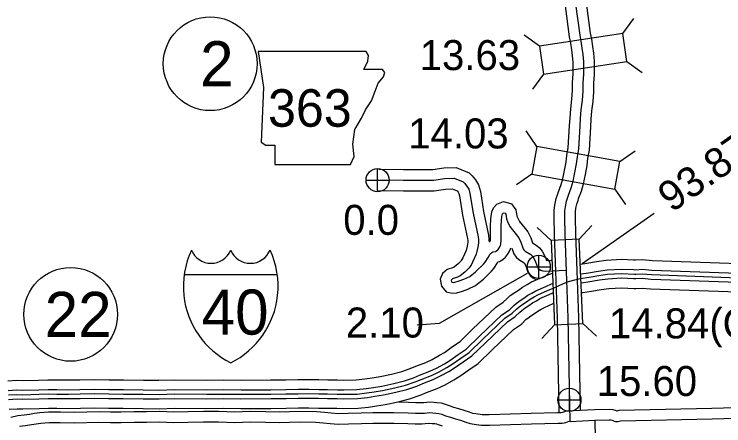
# Model space of a CAD drawing. Extents: x -83719 to 153526, y -11835 to 11446.
# Drawn here: x -1241.4 to -908.3, y 984.3 to 1177.4 of the extents above; entities that cross this region are included whole.
import ezdxf

# ---------------------------------------------------------------- set-up
doc = ezdxf.new("R2010")
doc.units = 0
for name, color, linetype in [('Level 10', 7, 'Continuous'), ('Level 11', 7, 'Continuous'), ('Level 15', 7, 'Continuous'), ('Level 19', 7, 'Continuous'), ('Level 20', 7, 'Continuous'), ('Level 21', 7, 'Continuous'), ('Level 23', 7, 'Continuous'), ('Level 25', 7, 'Continuous'), ('Level 26', 7, 'Continuous'), ('Level 27', 7, 'Continuous'), ('Level 58', 7, 'Continuous'), ('Level 59', 7, 'Continuous')]:
    doc.layers.add(name, color=color, linetype=linetype)

msp = doc.modelspace()

# ---------------------------------------------------------------- linework, layer by layer
at = {"layer": 'Level 10'}
for points in [[(-976.37, 1035.18), (-977.17, 1056.98), (-977.77, 1074.42), (-977.96, 1081.91), (-977.92, 1084.76), (-977.74, 1086.36), (-977.39, 1088.28), (-976.74, 1089.98), (-976.49, 1090.9), (-975.18, 1094.39), (-974.24, 1097.79), (-973.3, 1102.17), (-972.53, 1106.39), (-972.09, 1109.78), (-971.42, 1113.6), (-970.79, 1124.49), (-970.55, 1128.13), (-970.27, 1132.07), (-969.74, 1136.51), (-969.4, 1141.02), (-969.3, 1144.97), (-969.07, 1149.06), (-969.01, 1152.06), (-969, 1155.31), (-969.36, 1159.13), (-969.83, 1162.22), (-970.33, 1165.61), (-970.91, 1168.43), (-972.8, 1182.73)], [(-986.36, 1034.82), (-987.17, 1056.63), (-987.77, 1074.13), (-987.96, 1081.85), (-987.91, 1085.4), (-987.64, 1087.82), (-987.07, 1090.98), (-986.25, 1093.11), (-986.01, 1093.99), (-984.7, 1097.49), (-983.95, 1100.19), (-983.11, 1104.12), (-982.41, 1107.93), (-981.98, 1111.29), (-981.37, 1114.76), (-980.77, 1125.11), (-980.53, 1128.82), (-980.22, 1133.02), (-979.7, 1137.48), (-979.39, 1141.52), (-979.29, 1145.38), (-979.06, 1149.43), (-979.01, 1152.18), (-979, 1154.86), (-979.29, 1157.91), (-979.72, 1160.73), (-980.19, 1163.87), (-980.78, 1166.77), (-982.7, 1181.36)], [(-985.58, 990.76), (-986.37, 1034.91)], [(-975.6, 991.77), (-976.37, 1035.09)]]:
    msp.add_lwpolyline(points, dxfattribs=at)
at = {"layer": 'Level 11'}
for points in [[(-1070.29, 1104.66), (-1058.63, 1104.57), (-1044.96, 1104.61), (-1039.74, 1105.32), (-1033.95, 1105.48), (-1027.9, 1102.95), (-1026.39, 1101.54), (-1024.9, 1099.69), (-1023.42, 1097.28), (-1022.61, 1094.28), (-1021.1, 1084.91), (-1018.78, 1073.71), (-1018.56, 1071.82), (-1018.56, 1070.92)], [(-1070.36, 1094.66), (-1058.65, 1094.57), (-1044.27, 1094.61), (-1038.93, 1095.34), (-1035.83, 1095.43), (-1033.54, 1094.47), (-1033.08, 1093.91), (-1032.7, 1093.29), (-1032.4, 1092.17), (-1030.93, 1083.1), (-1028.66, 1072.13), (-1028.56, 1071.22), (-1028.55, 1070.47), (-1028.63, 1069.53), (-1028.79, 1068.53), (-1029.34, 1066.57), (-1030.81, 1063.18), (-1031.26, 1062.31), (-1031.6, 1061.83), (-1031.8, 1061.55), (-1032.81, 1060.46), (-1032.99, 1060.31)], [(-1018.51, 1070.59), (-1018.25, 1070.7), (-1017.97, 1070.75), (-1017.91, 1071.61), (-1017.87, 1077.81), (-1017.72, 1081.45), (-1017.24, 1084.72), (-1016.48, 1086.56), (-1014.83, 1088.28), (-1011.73, 1089.58), (-1007.96, 1088.38), (-1005.97, 1085.67), (-1005.45, 1082.71), (-1005.19, 1081.97), (-1004.63, 1080.7), (-1004.47, 1080.44)], [(-1004.47, 1080.44), (-1003.94, 1079.58)], [(-1004.31, 1080.1), (-1000.36, 1075.25), (-998.96, 1072.42), (-998.16, 1070.08), (-995.96, 1068.72), (-994.88, 1067.79), (-993.62, 1066.28), (-992.07, 1063.22), (-991.62, 1061.93), (-989.42, 1062.03)], [(-1021.78, 1052.64), (-1021.19, 1053.13), (-1017.41, 1056.84), (-1016.36, 1058.16), (-1014.59, 1060.8), (-1014.38, 1061.22), (-1013.62, 1061.36), (-1012.02, 1062.32), (-1010.79, 1063.42), (-1009.84, 1064.64), (-1009.05, 1065.95), (-1008.47, 1067.37), (-1008.37, 1067.73)], [(-1007.91, 1067.69), (-1006.97, 1064.95), (-1005.88, 1063.48), (-1004.57, 1062.29), (-1002.01, 1060.7), (-1001.29, 1059.28), (-1000.26, 1056.38), (-999.18, 1054.8), (-997.98, 1053.75), (-996.6, 1052.91)], [(-1032.99, 1060.31), (-1034.81, 1058.83), (-1035.16, 1058.65), (-1038.23, 1057.7), (-1040.44, 1055.71), (-1041.44, 1053.05), (-1040.88, 1049.79), (-1038.68, 1047.24), (-1035.8, 1046.53), (-1033.63, 1046.74), (-1031.01, 1047.52), (-1028.52, 1048.43), (-1024.84, 1050.12), (-1021.78, 1052.64)]]:
    msp.add_lwpolyline(points, dxfattribs=at)
at = {"layer": 'Level 15'}
for points in [[(-982.11, 991.3), (-969.02, 991.93), (-962.09, 992.15), (-960.39, 992.03), (-958.93, 991.57), (-958.59, 991.4), (-958.53, 991.39), (-958.43, 991.39), (-957.4, 991.61), (-913.95, 992.65), (-869.85, 993.81), (-831.69, 994.73), (-791.32, 995.65), (-765.38, 996.31), (-739.28, 996.9), (-714.32, 997.45), (-696.49, 997.69), (-671.25, 998.64)], [(-1060.9, 995.54), (-1056.27, 995.41), (-1052.92, 995.22), (-1050.41, 995.23), (-1049.18, 995.32), (-1046.37, 995.52), (-1044.52, 995.4), (-1043.06, 995.29), (-1041.05, 995.06), (-1039.11, 994.45), (-1037.33, 993.79), (-1035.17, 993.13), (-1032.83, 992.37), (-1030.43, 991.67), (-1027.93, 990.83), (-1026.23, 990.3), (-1024.75, 990.02), (-1021.72, 989.66), (-1020.17, 989.56), (-1018.52, 989.62), (-998.74, 990.23), (-986.36, 990.49), (-985.19, 990.56), (-984.66, 990.56), (-984.06, 990.66), (-984.04, 990.66), (-983.5, 990.91), (-982.11, 991.3)], [(-1238.93, 984.17), (-1236.08, 984.44), (-1233.36, 984.91), (-1231.14, 985.29), (-1228.95, 985.54), (-1225.05, 985.89), (-1219.82, 985.94), (-1213.18, 985.75), (-1201.66, 986.07), (-1196.3, 985.85), (-1191.18, 985.93), (-1184.99, 985.98), (-1179.11, 986.06), (-1173.2, 986.17), (-1166.73, 985.95), (-1159.89, 986.1), (-1152.5, 986.21), (-1145.48, 986.16), (-1137.81, 985.87), (-1130.63, 986.13), (-1123.47, 986.04), (-1117.03, 985.92), (-1107.35, 986.24), (-1099.8, 986.1), (-1096.34, 985.73), (-1093.09, 985.36), (-1089.41, 985.11), (-1084.5, 985.23), (-1078.41, 985.44), (-1073.04, 985.55), (-1068.51, 985.49), (-1063.29, 985.6), (-1056.69, 985.42), (-1053.19, 985.22), (-1050.03, 985.23), (-1048.46, 985.35), (-1046.35, 985.49), (-1045.21, 985.42), (-1044, 985.33), (-1043.14, 985.23), (-1042.35, 984.98), (-1040.53, 984.31)]]:
    msp.add_lwpolyline(points, dxfattribs=at)
at = {"layer": 'Level 19'}
for points in [[(-975.6, 1060.15), (-972.6, 1060.6), (-968.09, 1061.38), (-963.62, 1062.04), (-956.35, 1062.42), (-950.69, 1062.15)], [(-950.69, 1062.15), (-949.73, 1062.1), (-946.64, 1062.33), (-941.87, 1061.91), (-901.33, 1060.44), (-871.09, 1058.98), (-859.39, 1058.29), (-849.36, 1058.27), (-841.26, 1058.24), (-828.86, 1057.65), (-819.13, 1057.65), (-808.55, 1057.73), (-800.68, 1057.35), (-792.48, 1056.81), (-784.51, 1056.08), (-776.92, 1055.72), (-769.93, 1055.29), (-762.3, 1054.47), (-754, 1053.63), (-751.53, 1053.29)], [(-1015.39, 1039.95), (-1011.86, 1042.33), (-1010.06, 1044.11), (-1008.57, 1045.38), (-1006.42, 1046.91), (-1004.79, 1047.95), (-1002.83, 1049.38), (-1000.67, 1050.6), (-998.61, 1051.79), (-993.74, 1053.93), (-990.95, 1055.12), (-988.82, 1055.98)], [(-975.32, 1055.56), (-971.88, 1056.07), (-967.36, 1056.85), (-963.16, 1057.47), (-956.34, 1057.83), (-950.69, 1057.56)], [(-950.69, 1057.56), (-949.67, 1057.51), (-946.67, 1057.73), (-942.16, 1057.33), (-901.53, 1055.86), (-871.34, 1054.4), (-859.53, 1053.71), (-849.38, 1053.68), (-841.38, 1053.65), (-828.96, 1053.06), (-819.11, 1053.07), (-808.65, 1053.14), (-800.95, 1052.77), (-792.84, 1052.24), (-784.83, 1051.51), (-777.17, 1051.14), (-770.32, 1050.72), (-762.78, 1049.91), (-754.55, 1049.08), (-751.65, 1048.67)], [(-975.19, 1051.37), (-971.21, 1051.96), (-966.7, 1052.74), (-962.74, 1053.32), (-956.33, 1053.66), (-950.69, 1053.39)], [(-950.69, 1053.39), (-949.62, 1053.34), (-946.7, 1053.55), (-942.42, 1053.17), (-901.7, 1051.7), (-871.56, 1050.24), (-859.66, 1049.54), (-849.39, 1049.52), (-841.48, 1049.49), (-829.06, 1048.9), (-819.09, 1048.9), (-808.73, 1048.98), (-801.18, 1048.61), (-793.17, 1048.08), (-785.12, 1047.35), (-777.4, 1046.98), (-770.67, 1046.57), (-763.21, 1045.77), (-755.04, 1044.94), (-751.53, 1044.45)], [(-1012.51, 1036.36), (-1008.94, 1038.77), (-1006.96, 1040.73), (-1005.75, 1041.76), (-1003.86, 1043.11), (-1002.2, 1044.16), (-1000.34, 1045.53), (-998.4, 1046.61), (-996.53, 1047.69), (-991.93, 1049.72), (-989.19, 1050.88), (-988.75, 1051.06)], [(-1009.88, 1033.11), (-1006.29, 1035.54), (-1004.15, 1037.66), (-1003.19, 1038.47), (-1001.54, 1039.65), (-999.84, 1040.72), (-998.08, 1042.02), (-996.34, 1042.99), (-994.64, 1043.97), (-990.27, 1045.9), (-988.54, 1046.63)], [(-974.93, 1046.74), (-974.57, 1046.82), (-970.48, 1047.44), (-965.98, 1048.21), (-962.29, 1048.76), (-956.32, 1049.07), (-950.39, 1048.79)], [(-950.39, 1048.79), (-949.56, 1048.75), (-946.74, 1048.95), (-942.71, 1048.6), (-901.9, 1047.12), (-871.81, 1045.67), (-859.8, 1044.96), (-849.4, 1044.93), (-841.6, 1044.9), (-829.17, 1044.31), (-819.07, 1044.32), (-808.83, 1044.39), (-801.44, 1044.03), (-793.53, 1043.51), (-785.44, 1042.78), (-777.65, 1042.41), (-771.05, 1042), (-763.68, 1041.21), (-755.59, 1040.39), (-751.27, 1039.79)], [(-1244.4, 1005.46), (-1240.18, 1005.71), (-1237.29, 1005.58), (-1230.09, 1005.75), (-1225.6, 1005.93), (-1221.37, 1005.91), (-1216.01, 1005.85), (-1210.64, 1005.93), (-1203.71, 1006.12), (-1196.93, 1005.93), (-1190.14, 1005.88), (-1180.76, 1005.8), (-1173.51, 1005.68), (-1166.24, 1005.93), (-1151.05, 1005.79), (-1143.29, 1005.88), (-1134.94, 1005.79), (-1121.05, 1005.82), (-1113.98, 1005.94), (-1108.23, 1006.05), (-1103.05, 1006.1), (-1098.37, 1005.97), (-1094.27, 1005.95), (-1089.63, 1005.86), (-1086.71, 1005.77), (-1080.87, 1005.9), (-1076.78, 1006.33), (-1073.47, 1006.85), (-1069.71, 1007.43), (-1064.35, 1008.61), (-1059.55, 1009.83), (-1055.54, 1011.15), (-1052.93, 1012.26), (-1048.17, 1014.09), (-1045.27, 1015.47), (-1041.75, 1017.43), (-1039.48, 1018.78), (-1035.66, 1021.51), (-1032.12, 1023.91), (-1026.24, 1029.61), (-1015.39, 1039.95)], [(-1007, 1029.53), (-1003.37, 1031.98), (-1001.05, 1034.27), (-1000.37, 1034.85), (-998.98, 1035.84), (-997.25, 1036.93), (-995.59, 1038.16), (-994.07, 1039.01), (-992.56, 1039.88), (-988.45, 1041.69), (-988.29, 1041.76)], [(-1244.21, 1000.88), (-1240.14, 1001.12), (-1237.34, 1000.99), (-1229.94, 1001.17), (-1225.52, 1001.35), (-1221.4, 1001.33), (-1216, 1001.27), (-1210.55, 1001.35), (-1203.71, 1001.53), (-1197.02, 1001.34), (-1190.18, 1001.29), (-1180.82, 1001.21), (-1173.47, 1001.1), (-1166.19, 1001.34), (-1151.05, 1001.21), (-1143.29, 1001.29), (-1134.96, 1001.21), (-1121.01, 1001.24), (-1113.9, 1001.36), (-1108.17, 1001.47), (-1103.09, 1001.51), (-1098.45, 1001.39), (-1094.33, 1001.36), (-1089.74, 1001.27), (-1086.72, 1001.18), (-1080.57, 1001.32), (-1076.18, 1001.79), (-1072.77, 1002.32), (-1068.87, 1002.92), (-1063.29, 1004.15), (-1058.27, 1005.43), (-1053.93, 1006.86), (-1051.21, 1008.01), (-1046.36, 1009.88), (-1043.17, 1011.39), (-1039.47, 1013.46), (-1036.98, 1014.94), (-1033.04, 1017.75), (-1029.22, 1020.34), (-1023.06, 1026.3), (-1012.51, 1036.36)], [(-1244.04, 996.71), (-1240.11, 996.95), (-1237.39, 996.82), (-1229.81, 997.01), (-1225.45, 997.18), (-1221.44, 997.16), (-1215.99, 997.1), (-1210.46, 997.18), (-1203.71, 997.36), (-1197.09, 997.18), (-1190.21, 997.13), (-1180.87, 997.05), (-1173.43, 996.93), (-1166.13, 997.18), (-1151.04, 997.04), (-1143.29, 997.13), (-1134.98, 997.04), (-1120.97, 997.07), (-1113.83, 997.19), (-1108.11, 997.3), (-1103.13, 997.35), (-1098.52, 997.22), (-1094.38, 997.2), (-1089.85, 997.11), (-1086.74, 997.01), (-1080.31, 997.16), (-1075.64, 997.65), (-1072.13, 998.2), (-1068.11, 998.82), (-1062.32, 1000.09), (-1057.1, 1001.43), (-1052.46, 1002.96), (-1049.65, 1004.15), (-1044.72, 1006.05), (-1041.26, 1007.69), (-1037.39, 1009.84), (-1034.7, 1011.44), (-1030.66, 1014.32), (-1026.58, 1017.09), (-1020.18, 1023.3), (-1009.88, 1033.11)], [(-1243.85, 992.13), (-1240.08, 992.36), (-1237.44, 992.24), (-1229.66, 992.43), (-1225.37, 992.6), (-1221.48, 992.58), (-1215.98, 992.52), (-1210.37, 992.6), (-1203.72, 992.78), (-1197.17, 992.6), (-1190.25, 992.54), (-1180.92, 992.46), (-1173.39, 992.34), (-1166.08, 992.59), (-1151.04, 992.46), (-1143.29, 992.54), (-1134.99, 992.46), (-1120.93, 992.49), (-1113.74, 992.61), (-1108.04, 992.72), (-1103.17, 992.76), (-1098.59, 992.64), (-1094.44, 992.61), (-1089.96, 992.53), (-1086.75, 992.43), (-1080.01, 992.59), (-1075.05, 993.11), (-1071.43, 993.67), (-1067.27, 994.31), (-1061.26, 995.63), (-1055.81, 997.03), (-1050.84, 998.66), (-1047.93, 999.9), (-1042.92, 1001.83), (-1039.17, 1003.61), (-1035.1, 1005.87), (-1032.19, 1007.6), (-1028.04, 1010.56), (-1023.67, 1013.52), (-1017, 1020), (-1007, 1029.53)]]:
    msp.add_lwpolyline(points, dxfattribs=at)
at = {"layer": 'Level 20'}
for p, q in [((-955.78, 1168.28), (-950.56, 1175.37)), ((-994.93, 1162.34), (-1002.02, 1167.56)), ((-953.8, 1155.23), (-946.71, 1150.01)), ((-992.95, 1149.29), (-998.17, 1142.2)), ((-996.1, 1115.4), (-1001.11, 1122.63)), ((-957.14, 1108.31), (-949.9, 1113.32)), ((-998.46, 1102.41), (-1005.7, 1097.4)), ((-959.5, 1095.33), (-954.49, 1088.09)), ((-989.44, 1071.31), (-995.92, 1077.27)), ((-976.25, 1071.87), (-970.3, 1078.35)), ((-987.78, 1031.75), (-993.73, 1025.27)), ((-974.59, 1032.3), (-968.11, 1026.35))]:
    msp.add_line(p, q, dxfattribs=at)
for points in [[(-992.95, 1149.29), (-953.8, 1155.23), (-955.78, 1168.28), (-994.93, 1162.34)], [(-957.14, 1108.31), (-996.1, 1115.4), (-998.46, 1102.41), (-959.5, 1095.33)], [(-989.44, 1071.31), (-987.78, 1031.75), (-974.59, 1032.3), (-976.25, 1071.87)]]:
    msp.add_lwpolyline(points, close=True, dxfattribs=at)
at = {"layer": 'Level 21'}
msp.add_lwpolyline([(-1126.98, 1159.91), (-1124.44, 1142.99), (-1125.57, 1117.33), (-1123.32, 1115.92), (-1119.09, 1115.92), (-1119.09, 1106.9), (-1083.56, 1106.9), (-1081.87, 1110.56), (-1082.43, 1116.48), (-1081.59, 1123.25), (-1078.48, 1128.61), (-1076.51, 1132.55), (-1073.69, 1136.78), (-1072, 1141.3), (-1070.59, 1144.96), (-1068.05, 1148.06), (-1067.49, 1150.04), (-1068.62, 1151.45), (-1077.36, 1151.45), (-1075.38, 1155.39), (-1075.1, 1157.93), (-1076.27, 1159.88)], close=True, dxfattribs=at)
at = {"layer": 'Level 23'}
msp.add_line((-1161.64, 1055.27), (-1117.95, 1055.27), dxfattribs=at)
for centre, radius, start, end in [((-1121.04, 1049.58), 41, 155.2204, 185.7928), ((-1149.01, 1070.53), 9.99, 202.1459, 337.3414), ((-1130.58, 1070.53), 9.99, 202.6586, 337.8541), ((-1158.55, 1049.58), 41, 354.2072, 24.7796), ((-1121.79, 1049.93), 40.29, 186.3923, 243.4571), ((-1157.8, 1049.93), 40.29, 296.5429, 353.6077)]:
    msp.add_arc(centre, radius, start, end, dxfattribs=at)
at = {"layer": 'Level 26'}
for p, q in [((-1070.85, 1094.13), (-1070.85, 1104.97)), ((-1076.26, 1099.55), (-1065.43, 1099.55)), ((-995.2, 1053.48), (-995.2, 1064.31)), ((-1000.62, 1058.9), (-989.79, 1058.9)), ((-980.81, 991.08), (-980.81, 1001.91)), ((-986.23, 996.5), (-975.39, 996.5))]:
    msp.add_line(p, q, dxfattribs=at)
for centre in [(-1070.85, 1099.55), (-995.2, 1058.9), (-980.81, 996.5)]:
    msp.add_circle(centre, 5.42, dxfattribs=at)
at = {"layer": 'Level 27'}
for centre in [(-1149.43, 1154.15), (-1214.92, 1036.59)]:
    msp.add_circle(centre, 22, dxfattribs=at)
at = {"layer": 'Level 58'}
msp.add_line((-974.89, 1060.48), (-941.1, 1084.07), dxfattribs=at)
msp.add_lwpolyline([(-1052.21, 1031.67), (-1041.87, 1032.43), (-1000.47, 1055.9)], dxfattribs=at)
at = {"layer": 'Level 59'}
for points in [[(-981.37, 1035), (-982.17, 1056.8), (-982.77, 1074.27), (-982.96, 1081.88), (-982.92, 1085.08), (-982.69, 1087.09), (-982.23, 1089.63), (-981.5, 1091.54), (-981.25, 1092.45), (-979.94, 1095.94), (-979.1, 1098.99), (-978.2, 1103.14), (-977.47, 1107.16), (-977.03, 1110.53), (-976.39, 1114.18), (-975.78, 1124.8), (-975.54, 1128.47), (-975.24, 1132.55), (-974.72, 1136.99), (-974.39, 1141.27), (-974.29, 1145.17), (-974.06, 1149.25), (-974.01, 1152.12), (-974, 1155.09), (-974.32, 1158.52), (-974.77, 1161.48), (-975.26, 1164.74), (-975.84, 1167.6), (-977.75, 1182.04)], [(-1070.32, 1099.66), (-1058.64, 1099.57), (-1044.62, 1099.61), (-1039.33, 1100.33), (-1034.89, 1100.46), (-1030.66, 1098.69), (-1030.07, 1098.13), (-1028.99, 1096.8), (-1028.06, 1095.28), (-1027.51, 1093.22), (-1026.01, 1084.01), (-1023.72, 1072.92), (-1023.56, 1071.52), (-1023.55, 1070.28), (-1023.66, 1068.93), (-1023.9, 1067.46), (-1024.61, 1064.89), (-1026.29, 1061.03), (-1026.98, 1059.7), (-1027.53, 1058.92), (-1027.92, 1058.38), (-1029.39, 1056.8), (-1029.84, 1056.44)], [(-1024.96, 1056.5), (-1024.54, 1056.85), (-1021.13, 1060.2), (-1020.39, 1061.12), (-1018.92, 1063.32), (-1018.39, 1064.38), (-1017.96, 1064.98), (-1017.28, 1065.66), (-1016.79, 1065.88), (-1015.39, 1066.12), (-1015, 1066.36), (-1014.46, 1066.84), (-1013.97, 1067.47), (-1013.54, 1068.2), (-1013.22, 1068.97), (-1013.03, 1069.67), (-1012.91, 1071.43), (-1012.87, 1077.69), (-1012.73, 1080.98), (-1012.38, 1083.39), (-1012.22, 1083.78), (-1011.94, 1084.07), (-1011.49, 1084.26), (-1011.02, 1084.11), (-1010.69, 1083.66), (-1010.31, 1081.46), (-1009.85, 1080.14), (-1009.07, 1078.36), (-1008.72, 1077.81)], [(-1008.72, 1077.81), (-1008.19, 1076.95)], [(-1008.19, 1076.95), (-1004.59, 1072.53), (-1003.59, 1070.49), (-1002.49, 1067.31), (-1002.15, 1066.85), (-1001.54, 1066.3), (-998.93, 1064.68), (-998.46, 1064.27), (-997.82, 1063.51), (-996.68, 1061.25), (-995.77, 1058.67), (-995.41, 1058.14), (-995.02, 1057.8), (-994.26, 1057.34), (-993.34, 1057.06), (-992.1, 1056.9), (-982.35, 1057.36)], [(-1029.84, 1056.44), (-1032.08, 1054.61), (-1033.28, 1054), (-1035.7, 1053.25), (-1036.19, 1052.81), (-1036.28, 1052.56), (-1036.19, 1052.01), (-1035.94, 1051.71), (-1035.43, 1051.59), (-1034.59, 1051.67), (-1032.58, 1052.26), (-1030.43, 1053.06), (-1027.52, 1054.39), (-1024.96, 1056.5)], [(-1011.19, 1034.74), (-1007.62, 1037.16), (-1005.56, 1039.19), (-1004.47, 1040.11), (-1002.7, 1041.38), (-1001.02, 1042.44), (-999.21, 1043.77), (-997.37, 1044.8), (-995.59, 1045.83), (-991.1, 1047.81), (-988.39, 1048.96), (-985.91, 1049.97), (-983.54, 1051.08), (-981.22, 1051.98), (-978.28, 1052.8), (-975.82, 1053.38), (-971.54, 1054.02), (-967.03, 1054.8), (-962.95, 1055.4), (-956.34, 1055.74), (-950.19, 1055.45)], [(-950.19, 1055.45), (-949.65, 1055.43), (-946.69, 1055.64), (-942.29, 1055.25), (-901.61, 1053.78), (-871.45, 1052.32), (-859.6, 1051.63), (-849.38, 1051.6), (-841.43, 1051.57), (-829.01, 1050.98), (-819.1, 1050.98), (-808.69, 1051.06), (-801.06, 1050.69), (-793.01, 1050.16), (-784.98, 1049.43), (-777.28, 1049.06), (-770.49, 1048.64), (-762.99, 1047.84), (-754.8, 1047.01), (-749.69, 1046.3), (-746.39, 1045.49), (-743.01, 1044.68), (-736.5, 1043.15), (-722.16, 1040.33)], [(-1244.12, 998.79), (-1240.13, 999.04), (-1237.37, 998.91), (-1229.88, 999.09), (-1225.48, 999.27), (-1221.42, 999.24), (-1215.99, 999.19), (-1210.5, 999.27), (-1203.71, 999.45), (-1197.05, 999.26), (-1190.2, 999.21), (-1180.84, 999.13), (-1173.45, 999.01), (-1166.16, 999.26), (-1151.05, 999.13), (-1143.29, 999.21), (-1134.97, 999.13), (-1120.99, 999.16), (-1113.86, 999.27), (-1108.14, 999.38), (-1103.11, 999.43), (-1098.48, 999.31), (-1094.35, 999.28), (-1089.79, 999.19), (-1086.73, 999.1), (-1080.44, 999.24), (-1075.91, 999.72), (-1072.45, 1000.26), (-1068.49, 1000.87), (-1062.8, 1002.12), (-1057.68, 1003.43), (-1053.19, 1004.91), (-1050.43, 1006.08), (-1045.54, 1007.96), (-1042.22, 1009.54), (-1038.43, 1011.65), (-1035.84, 1013.19), (-1031.85, 1016.04), (-1027.9, 1018.71), (-1021.62, 1024.8), (-1011.19, 1034.74)], [(-980.5, 986.37), (-981.37, 1035)], [(-980.5, 986.37), (-968.82, 986.93), (-962.19, 987.15), (-961.33, 987.08), (-960.8, 986.92), (-960.46, 986.75), (-959.83, 986.55), (-959.16, 986.42), (-958.03, 986.36), (-956.8, 986.63), (-913.83, 987.65), (-869.72, 988.81), (-831.57, 989.73), (-791.2, 990.65), (-765.26, 991.31), (-739.17, 991.9), (-714.23, 992.45), (-696.36, 992.69), (-671.06, 993.64)], [(-1243.06, 988.38), (-1239.7, 989.12), (-1236.74, 989.4), (-1234.21, 989.84), (-1231.85, 990.24), (-1229.45, 990.51), (-1225.29, 990.89), (-1219.77, 990.94), (-1213.18, 990.75), (-1201.62, 991.07), (-1196.23, 990.85), (-1191.24, 990.93), (-1185.05, 990.98), (-1179.19, 991.06), (-1173.16, 991.17), (-1166.7, 990.95), (-1159.98, 991.1), (-1152.52, 991.21), (-1145.37, 991.16), (-1137.81, 990.88), (-1130.68, 991.13), (-1123.39, 991.04), (-1117.07, 990.92), (-1107.38, 991.24), (-1099.49, 991.09), (-1095.8, 990.7), (-1092.63, 990.34), (-1089.3, 990.11), (-1084.64, 990.22), (-1078.55, 990.44), (-1073.06, 990.55), (-1068.53, 990.49), (-1063.27, 990.6), (-1056.48, 990.42), (-1053.05, 990.22), (-1050.22, 990.23), (-1048.82, 990.33), (-1046.36, 990.51), (-1044.86, 990.41), (-1043.53, 990.31), (-1042.1, 990.15), (-1040.73, 989.72), (-1038.93, 989.05), (-1036.67, 988.36), (-1034.3, 987.59), (-1031.94, 986.9), (-1029.47, 986.07), (-1027.44, 985.44), (-1025.51, 985.08), (-1022.18, 984.68), (-1020.24, 984.55), (-1018.35, 984.62), (-998.61, 985.23), (-986.16, 985.49), (-985.03, 985.56), (-984.26, 985.57), (-983.2, 985.73), (-982.5, 985.87), (-981.77, 986.2), (-980.93, 986.44), (-980.5, 986.37)], [(-968.82, 986.93), (-968.57, 969.81)]]:
    msp.add_lwpolyline(points, dxfattribs=at)

# ---------------------------------------------------------------- texts
at = {"layer": 'Level 21'}
msp.add_text('363', height=17.6, dxfattribs=at).set_placement((-1122.28, 1124.59))
at = {"layer": 'Level 23'}
msp.add_text('40', height=21.12, dxfattribs=at).set_placement((-1153.44, 1027.11))
at = {"layer": 'Level 25'}
for s, p in [('0.0', (-1086.97, 1073.88)), ('15.60', (-968, 998.3))]:
    msp.add_text(s, height=14.08, dxfattribs=at).set_placement(p)
at = {"layer": 'Level 27'}
for s, p in [('2', (-1154.15, 1143.59)), ('22', (-1227.12, 1026.03))]:
    msp.add_text(s, height=21.12, dxfattribs=at).set_placement(p)
at = {"layer": 'Level 58'}
for s, p in [('13.63', (-1051.09, 1151.16)), ('14.03', (-1056.46, 1114.42)), ('2.10', (-1085.76, 1025.72)), ('14.84(O.P.)', (-962.25, 1025.33))]:
    msp.add_text(s, height=14.08, dxfattribs=at).set_placement(p)
msp.add_text('93.87(U.P.)', height=14.08, rotation=35, dxfattribs=at).set_placement((-932.79, 1084.04))

doc.saveas('drawing.dxf')
